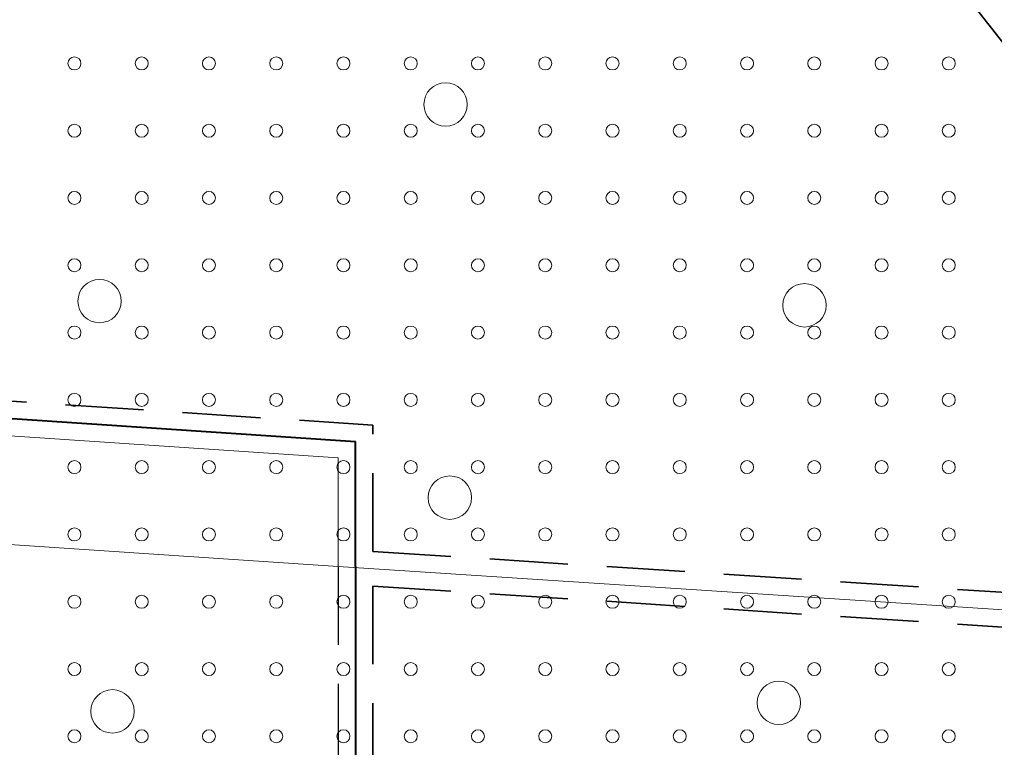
# Model space of a CAD drawing. Extents: x 640104 to 640970, y 6442278 to 6442689.
# Drawn here: x 640807.48 to 640852.42, y 6442532.6 to 6442566.14 of the extents above; entities that cross this region are included whole.
import ezdxf

# ---------------------------------------------------------------- set-up
doc = ezdxf.new("R2010")
doc.units = 0
doc.header["$LTSCALE"] = 1.2
doc.linetypes.add('MEDIUM_DASHED', pattern=[4.5, 3, -1.5])
for name, color, linetype, lineweight in [('32', 7, 'Continuous', 25), ('34', 7, 'Continuous', 25), ('35', 7, 'Continuous', 35), ('43', 7, 'Continuous', 13), ('47', 7, 'Continuous', 13)]:
    doc.layers.add(name, color=color, linetype=linetype, lineweight=lineweight)

msp = doc.modelspace()

# ---------------------------------------------------------------- linework, layer by layer
at = {"layer": '32', "linetype": 'MEDIUM_DASHED'}
msp.add_line((640822.17, 6442540.94), (640822.17, 6442520.94), dxfattribs=at)
at = {"layer": '34', "lineweight": 13}
msp.add_lwpolyline([(640718.51, 6442547.61), (640760.64, 6442545.05), (640822.17, 6442540.94), (640861.08, 6442538.41), (640873.26, 6442537.95), (640895.2, 6442536.39), (640947.44, 6442534.5), (640955.05, 6442534.43)], dxfattribs=at)
at = {"layer": '35', "linetype": 'MEDIUM_DASHED'}
for p, q in [((640823.77, 6442541.64), (640823.77, 6442547.45)), ((640823.77, 6442540.04), (640823.77, 6442522.24))]:
    msp.add_line(p, q, dxfattribs=at)
at = {"layer": '35', "lineweight": 40}
for q in [(640822.97, 6442546.7), (640822.97, 6442521.59)]:
    msp.add_line((640822.97, 6442540.94), q, dxfattribs=at)
at = {"layer": '35', "lineweight": 13}
msp.add_line((640822.17, 6442540.94), (640822.17, 6442545.95), dxfattribs=at)
at = {"layer": '35', "linetype": 'MEDIUM_DASHED'}
for points in [[(640795.03, 6442582.75), (640814.36, 6442582), (640821.14, 6442581.81), (640826.93, 6442581.17), (640830.84, 6442580.45), (640834.04, 6442579.37), (640838.76, 6442577.8), (640840.19, 6442577.42), (640842.89, 6442576.59), (640844.42, 6442575.92), (640845.17, 6442575.42), (640846.75, 6442573.93), (640848.2, 6442571.48), (640850.85, 6442567.56), (640854.11, 6442563.42), (640855.25, 6442562.57), (640857.04, 6442561.37), (640858.97, 6442560.29), (640861.76, 6442559.13), (640867.77, 6442557.91), (640872.93, 6442556.83), (640876.87, 6442555.74), (640883.47, 6442552.59)], [(640649.9, 6442565.58), (640761.11, 6442551.63), (640823.77, 6442547.45)], [(640823.77, 6442541.64), (640861.12, 6442539.21), (640873.31, 6442538.75), (640883.47, 6442538.03)], [(640823.77, 6442540.04), (640861.04, 6442537.61), (640873.22, 6442537.15), (640883.47, 6442536.42)]]:
    msp.add_lwpolyline(points, dxfattribs=at)
at = {"layer": '35', "lineweight": 40}
msp.add_lwpolyline([(640649.88, 6442564.78), (640761.03, 6442550.84), (640822.97, 6442546.7)], dxfattribs=at)
at = {"layer": '35', "lineweight": 13}
msp.add_lwpolyline([(640649.85, 6442563.98), (640760.96, 6442550.04), (640822.17, 6442545.95)], dxfattribs=at)
at = {"layer": '43'}
for centre in [(640810.011, 6442564.118), (640813.111, 6442564.118), (640816.211, 6442564.118), (640819.311, 6442564.118), (640822.411, 6442564.118), (640825.511, 6442564.118), (640828.611, 6442564.118), (640831.711, 6442564.118), (640834.811, 6442564.118), (640837.911, 6442564.118), (640841.011, 6442564.118), (640844.111, 6442564.118), (640847.211, 6442564.118), (640850.311, 6442564.118), (640810.011, 6442561.018), (640813.111, 6442561.018), (640816.211, 6442561.018), (640819.311, 6442561.018), (640822.411, 6442561.018), (640825.511, 6442561.018), (640828.611, 6442561.018), (640831.711, 6442561.018), (640834.811, 6442561.018), (640837.911, 6442561.018), (640841.011, 6442561.018), (640844.111, 6442561.018), (640847.211, 6442561.018), (640850.311, 6442561.018), (640810.011, 6442557.918), (640813.111, 6442557.918), (640816.211, 6442557.918), (640819.311, 6442557.918), (640822.411, 6442557.918), (640825.511, 6442557.918), (640828.611, 6442557.918), (640831.711, 6442557.918), (640834.811, 6442557.918), (640837.911, 6442557.918), (640841.011, 6442557.918), (640844.111, 6442557.918), (640847.211, 6442557.918), (640850.311, 6442557.918), (640810.011, 6442554.818), (640813.111, 6442554.818), (640816.211, 6442554.818), (640819.311, 6442554.818), (640822.411, 6442554.818), (640825.511, 6442554.818), (640828.611, 6442554.818), (640831.711, 6442554.818), (640834.811, 6442554.818), (640837.911, 6442554.818), (640841.011, 6442554.818), (640844.111, 6442554.818), (640847.211, 6442554.818), (640850.311, 6442554.818), (640810.011, 6442551.718), (640813.111, 6442551.718), (640816.211, 6442551.718), (640819.311, 6442551.718), (640822.411, 6442551.718), (640825.511, 6442551.718), (640828.611, 6442551.718), (640831.711, 6442551.718), (640834.811, 6442551.718), (640837.911, 6442551.718), (640841.011, 6442551.718), (640844.111, 6442551.718), (640847.211, 6442551.718), (640850.311, 6442551.718), (640810.011, 6442548.618), (640813.111, 6442548.618), (640816.211, 6442548.618), (640819.311, 6442548.618), (640822.411, 6442548.618), (640825.511, 6442548.618), (640828.611, 6442548.618), (640831.711, 6442548.618), (640834.811, 6442548.618), (640837.911, 6442548.618), (640841.011, 6442548.618), (640844.111, 6442548.618), (640847.211, 6442548.618), (640850.311, 6442548.618), (640810.011, 6442545.518), (640813.111, 6442545.518), (640816.211, 6442545.518), (640819.311, 6442545.518), (640822.411, 6442545.518), (640825.511, 6442545.518), (640828.611, 6442545.518), (640831.711, 6442545.518), (640834.811, 6442545.518), (640837.911, 6442545.518), (640841.011, 6442545.518), (640844.111, 6442545.518), (640847.211, 6442545.518), (640850.311, 6442545.518), (640810.011, 6442542.418), (640813.111, 6442542.418), (640816.211, 6442542.418), (640819.311, 6442542.418), (640822.411, 6442542.418), (640825.511, 6442542.418), (640828.611, 6442542.418), (640831.711, 6442542.418), (640834.811, 6442542.418), (640837.911, 6442542.418), (640841.011, 6442542.418), (640844.111, 6442542.418), (640847.211, 6442542.418), (640850.311, 6442542.418), (640810.011, 6442539.318), (640813.111, 6442539.318), (640816.211, 6442539.318), (640819.311, 6442539.318), (640822.411, 6442539.318), (640825.511, 6442539.318), (640828.611, 6442539.318), (640831.711, 6442539.318), (640834.811, 6442539.318), (640837.911, 6442539.318), (640841.011, 6442539.318), (640844.111, 6442539.318), (640847.211, 6442539.318), (640850.311, 6442539.318), (640810.011, 6442536.218), (640813.111, 6442536.218), (640816.211, 6442536.218), (640819.311, 6442536.218), (640822.411, 6442536.218), (640825.511, 6442536.218), (640828.611, 6442536.218), (640831.711, 6442536.218), (640834.811, 6442536.218), (640837.911, 6442536.218), (640841.011, 6442536.218), (640844.111, 6442536.218), (640847.211, 6442536.218), (640850.311, 6442536.218), (640810.011, 6442533.118), (640813.111, 6442533.118), (640816.211, 6442533.118), (640819.311, 6442533.118), (640822.411, 6442533.118), (640825.511, 6442533.118), (640828.611, 6442533.118), (640831.711, 6442533.118), (640834.811, 6442533.118), (640837.911, 6442533.118), (640841.011, 6442533.118), (640844.111, 6442533.118), (640847.211, 6442533.118), (640850.311, 6442533.118)]:
    msp.add_circle(centre, 0.3, dxfattribs=at)
at = {"layer": '47'}
for centre in [(640827.119, 6442562.227), (640811.171, 6442553.17), (640843.659, 6442552.973), (640827.316, 6442544.113), (640842.477, 6442534.662), (640811.762, 6442534.268)]:
    msp.add_circle(centre, 1, dxfattribs=at)

doc.saveas('drawing.dxf')
